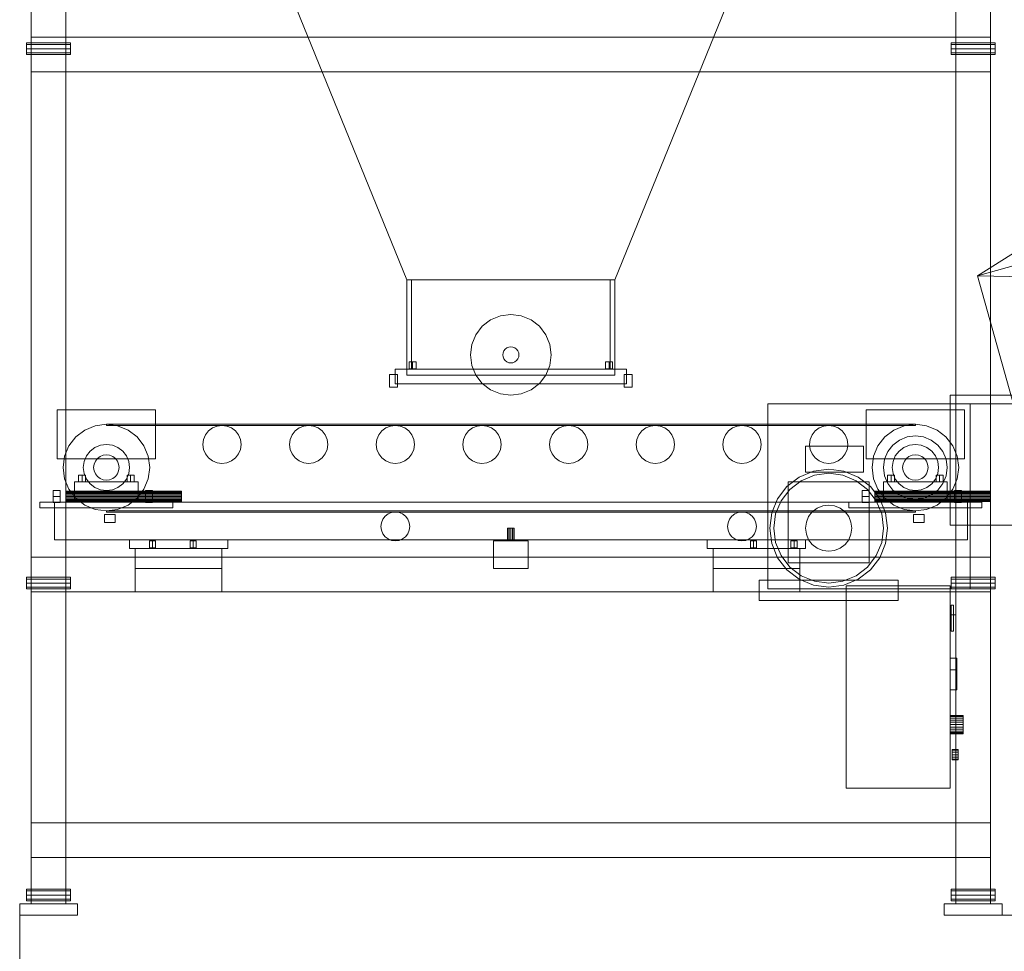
# Model space of a CAD drawing. Header units: millimetres. Extents: x -1970 to 61924, y -58230 to 6847.
# Tile 432 of 656: x -850 to 854, y -62 to 1550. Entities that reach past the tile are written whole.
import ezdxf

# ---------------------------------------------------------------- set-up
doc = ezdxf.new("R2010")
doc.units = ezdxf.units.MM
doc.layers.add('COTAS_P', color=1, linetype='Continuous', lineweight=0)
doc.layers.add('lateral_dosificador', color=7, linetype='Continuous', lineweight=0)
doc.dimstyles.new('R19_100', dxfattribs={"dimtxt": 250, "dimasz": 150, "dimexe": 150, "dimexo": 80, "dimgap": 100, "dimtad": 1, "dimtih": 1, "dimtoh": 1, "dimdsep": 46, "dimcen": 0.09, "dimadec": 0, "dimazin": 0, "dimtfac": 1, "dimtdec": 4, "dimtofl": 0, "dimtmove": 0, "dimatfit": 3, "dimfxl": 1, "dimtolj": 1, "dimtzin": 0, "dimarcsym": 0})

# ---------------------------------------------------------------- blocks, each defined once
blk = doc.blocks.new('DIM_R26_1')
at = {"layer": 'COTAS_P'}
for p, q in [((807.3, 1106.7), (9950.7, 3666.7)), ((9950.7, 3666.7), (9794.1, 3669.6)), ((9950.7, 3666.7), (9818.4, 3582.9)), ((10193.4, 2800), (9950.7, 3666.7)), ((807.3, 1106.7), (939.7, 1190.4)), ((1050, 240), (807.3, 1106.7)), ((807.3, 1106.7), (963.9, 1103.8))]:
    blk.add_line(p, q, dxfattribs=at)
blk.add_text('9495 P', height=250, rotation=15.6414, dxfattribs=at).set_placement((5352.1, 2483))
blk = doc.blocks.new('DIM_R26_19')
at = {"layer": 'COTAS_P'}
for p, q in [((850, 2600), (1550, 2600)), ((1550, 2600), (1505, 2450)), ((1550, 0), (1550, 2600)), ((1550, 2600), (1595, 2450)), ((1550, 0), (1505, 150)), ((1550, 0), (1595, 150)), ((850, 0), (1550, 0))]:
    blk.add_line(p, q, dxfattribs=at)
blk.add_text('2600 P', height=250, rotation=90, dxfattribs=at).set_placement((1450, 1300))
blk = doc.blocks.new('DIM_R26_28')
at = {"layer": 'COTAS_P'}
for p, q in [((-850, 0), (-850, -2500)), ((61924.1, 0), (61924.1, -2500)), ((-850, -2500), (-700, -2455)), ((61924.1, -2500), (61774.1, -2455)), ((-850, -2500), (61924.1, -2500)), ((-850, -2500), (-700, -2545)), ((61924.1, -2500), (61774.1, -2545))]:
    blk.add_line(p, q, dxfattribs=at)
blk.add_text('62774.13 P', height=250, dxfattribs=at).set_placement((30537.1, -2400))

msp = doc.modelspace()

# ---------------------------------------------------------------- linework, layer by layer
at = {"layer": 'lateral_dosificador'}
for p, q in [((-830, 20), (-830, 2560)), ((-770, 20), (-770, 2560)), ((770, 20), (770, 2560)), ((830, 20), (830, 2560)), ((-180, 1100), (-750, 2500)), ((180, 1100), (750, 2500)), ((-770, 1520), (-830, 1520)), ((-830, 1460), (-830, 1520)), ((-770, 1460), (-770, 1520)), ((770, 1520), (-770, 1520)), ((830, 1520), (770, 1520)), ((770, 1460), (770, 1520)), ((830, 1460), (830, 1520)), ((-838, 1507.071), (-838, 1510)), ((-762, 1510), (-838, 1510)), ((-838, 1500), (-838, 1507.071)), ((-762, 1507.071), (-838, 1507.071)), ((-838, 1500), (-838, 1492.929)), ((-838, 1500), (-762, 1500)), ((-762, 1507.071), (-762, 1510)), ((-762, 1500), (-762, 1507.071)), ((-762, 1492.929), (-762, 1500)), ((762, 1507.071), (762, 1510)), ((838, 1510), (762, 1510)), ((762, 1500), (762, 1507.071)), ((838, 1507.071), (762, 1507.071)), ((762, 1500), (762, 1492.929)), ((762, 1500), (838, 1500)), ((838, 1507.071), (838, 1510)), ((838, 1500), (838, 1507.071)), ((838, 1492.929), (838, 1500)), ((-838, 1492.929), (-838, 1490)), ((-762, 1492.929), (-838, 1492.929)), ((-762, 1490), (-838, 1490)), ((-762, 1492.929), (-762, 1490)), ((762, 1492.929), (762, 1490)), ((838, 1492.929), (762, 1492.929)), ((838, 1490), (762, 1490)), ((838, 1492.929), (838, 1490)), ((-770, 1460), (-830, 1460)), ((770, 1460), (-770, 1460)), ((830, 1460), (770, 1460)), ((180, 1100), (-180, 1100)), ((-180, 935), (-180, 1100)), ((-172, 1100), (-180, 1100)), ((-180, 945), (-180, 1100)), ((-172, 945), (-172, 1100)), ((180, 1100), (172, 1100)), ((172, 945), (172, 1100)), ((180, 935), (180, 1100)), ((180, 945), (180, 1100)), ((0, 1040), (-18.117, 1037.615)), ((18.117, 1037.615), (0, 1040)), ((-35, 1030.622), (-49.497, 1019.497)), ((-18.117, 1037.615), (-35, 1030.622)), ((35, 1030.622), (18.117, 1037.615)), ((49.497, 1019.497), (35, 1030.622)), ((-49.497, 1019.497), (-60.622, 1005)), ((60.622, 1005), (49.497, 1019.497)), ((-60.622, 1005), (-67.615, 988.117)), ((67.615, 988.117), (60.622, 1005)), ((-67.615, 988.117), (-70, 970)), ((-13.523, 973.623), (-14, 970)), ((-12.124, 977), (-13.523, 973.623)), ((-9.899, 979.899), (-12.124, 977)), ((-7, 982.124), (-9.899, 979.899)), ((-3.623, 983.523), (-7, 982.124)), ((0, 984), (-3.623, 983.523)), ((3.623, 983.523), (0, 984)), ((7, 982.124), (3.623, 983.523)), ((9.899, 979.899), (7, 982.124)), ((12.124, 977), (9.899, 979.899)), ((13.523, 973.623), (12.124, 977)), ((14, 970), (13.523, 973.623)), ((70, 970), (67.615, 988.117)), ((-170, 958), (-176.062, 958)), ((-176.062, 946), (-176.062, 958)), ((-170, 958), (-163.938, 958)), ((-170, 958), (-170, 946)), ((-163.938, 946), (-163.938, 958)), ((-70, 970), (-67.615, 951.883)), ((-14, 970), (-13.523, 966.377)), ((-13.523, 966.377), (-12.124, 963)), ((-12.124, 963), (-9.899, 960.101)), ((-9.899, 960.101), (-7, 957.876)), ((-7, 957.876), (-3.623, 956.477)), ((-3.623, 956.477), (0, 956)), ((0, 956), (3.623, 956.477)), ((3.623, 956.477), (7, 957.876)), ((7, 957.876), (9.899, 960.101)), ((9.899, 960.101), (12.124, 963)), ((12.124, 963), (13.523, 966.377)), ((13.523, 966.377), (14, 970)), ((67.615, 951.883), (70, 970)), ((170, 958), (163.938, 958)), ((163.938, 946), (163.938, 958)), ((170, 958), (176.062, 958)), ((170, 958), (170, 946)), ((176.062, 946), (176.062, 958)), ((200, 945), (-200, 945)), ((-200, 920), (-200, 945)), ((-172, 945), (-180, 945)), ((-170, 946), (-176.062, 946)), ((-163.938, 946), (-170, 946)), ((-67.615, 951.883), (-60.622, 935)), ((60.622, 935), (67.615, 951.883)), ((170, 946), (163.938, 946)), ((176.062, 946), (170, 946)), ((180, 945), (172, 945)), ((200, 920), (200, 945)), ((-196, 936), (-210, 936)), ((-210, 914), (-210, 936)), ((-196, 914), (-196, 936)), ((180, 935), (-180, 935)), ((-60.622, 935), (-49.497, 920.503)), ((-49.497, 920.503), (-35, 909.378)), ((35, 909.378), (49.497, 920.503)), ((49.497, 920.503), (60.622, 935)), ((210, 936), (196, 936)), ((196, 914), (196, 936)), ((210, 914), (210, 936)), ((-196, 914), (-210, 914)), ((200, 920), (-200, 920)), ((-35, 909.378), (-18.117, 902.385)), ((18.117, 902.385), (35, 909.378)), ((210, 914), (196, 914)), ((-18.117, 902.385), (0, 900)), ((0, 900), (18.117, 902.385)), ((1000, 900), (760, 900)), ((760, 675), (760, 900)), ((760, 885), (760, 900)), ((-615, 875), (-785, 875)), ((-785, 790), (-785, 875)), ((-615, 790), (-615, 875)), ((795, 885), (445, 885)), ((445, 565), (445, 885)), ((785, 875), (615, 875)), ((615, 790), (615, 875)), ((1000, 885), (760, 885)), ((785, 790), (785, 875)), ((795, 565), (795, 885)), ((-737.5, 839.952), (-753.033, 828.033)), ((-719.411, 847.444), (-737.5, 839.952)), ((-700, 850), (-719.411, 847.444)), ((-680.589, 847.444), (-700, 850)), ((700, 850), (-700, 850)), ((-700, 848), (-700, 850)), ((700, 848), (-700, 848)), ((-662.5, 839.952), (-680.589, 847.444)), ((-646.967, 828.033), (-662.5, 839.952)), ((-523.335, 838.335), (-528.579, 831.5)), ((-516.5, 843.579), (-523.335, 838.335)), ((-508.541, 846.876), (-516.5, 843.579)), ((-500, 848), (-508.541, 846.876)), ((-491.459, 846.876), (-500, 848)), ((-483.5, 843.579), (-491.459, 846.876)), ((-476.665, 838.335), (-483.5, 843.579)), ((-471.421, 831.5), (-476.665, 838.335)), ((-373.335, 838.335), (-378.579, 831.5)), ((-366.5, 843.579), (-373.335, 838.335)), ((-358.541, 846.876), (-366.5, 843.579)), ((-350, 848), (-358.541, 846.876)), ((-341.459, 846.876), (-350, 848)), ((-333.5, 843.579), (-341.459, 846.876)), ((-326.665, 838.335), (-333.5, 843.579)), ((-321.421, 831.5), (-326.665, 838.335)), ((-223.335, 838.335), (-228.579, 831.5)), ((-216.5, 843.579), (-223.335, 838.335)), ((-208.541, 846.876), (-216.5, 843.579)), ((-200, 848), (-208.541, 846.876)), ((-191.459, 846.876), (-200, 848)), ((-183.5, 843.579), (-191.459, 846.876)), ((-176.665, 838.335), (-183.5, 843.579)), ((-171.421, 831.5), (-176.665, 838.335)), ((-73.335, 838.335), (-78.579, 831.5)), ((-66.5, 843.579), (-73.335, 838.335)), ((-58.541, 846.876), (-66.5, 843.579)), ((-50, 848), (-58.541, 846.876)), ((-41.459, 846.876), (-50, 848)), ((-33.5, 843.579), (-41.459, 846.876)), ((-26.665, 838.335), (-33.5, 843.579)), ((-21.421, 831.5), (-26.665, 838.335)), ((76.665, 838.335), (71.421, 831.5)), ((83.5, 843.579), (76.665, 838.335)), ((91.459, 846.876), (83.5, 843.579)), ((100, 848), (91.459, 846.876)), ((108.541, 846.876), (100, 848)), ((116.5, 843.579), (108.541, 846.876)), ((123.335, 838.335), (116.5, 843.579)), ((128.579, 831.5), (123.335, 838.335)), ((226.665, 838.335), (221.421, 831.5)), ((233.5, 843.579), (226.665, 838.335)), ((241.459, 846.876), (233.5, 843.579)), ((250, 848), (241.459, 846.876)), ((258.541, 846.876), (250, 848)), ((266.5, 843.579), (258.541, 846.876)), ((273.335, 838.335), (266.5, 843.579)), ((278.579, 831.5), (273.335, 838.335)), ((376.665, 838.335), (371.421, 831.5)), ((383.5, 843.579), (376.665, 838.335)), ((391.459, 846.876), (383.5, 843.579)), ((400, 848), (391.459, 846.876)), ((408.541, 846.876), (400, 848)), ((416.5, 843.579), (408.541, 846.876)), ((423.335, 838.335), (416.5, 843.579)), ((428.579, 831.5), (423.335, 838.335)), ((526.665, 838.335), (521.421, 831.5)), ((533.5, 843.579), (526.665, 838.335)), ((541.459, 846.876), (533.5, 843.579)), ((550, 848), (541.459, 846.876)), ((558.541, 846.876), (550, 848)), ((566.5, 843.579), (558.541, 846.876)), ((573.335, 838.335), (566.5, 843.579)), ((578.579, 831.5), (573.335, 838.335)), ((662.5, 839.952), (646.967, 828.033)), ((680.589, 847.444), (662.5, 839.952)), ((700, 850), (680.589, 847.444)), ((719.411, 847.444), (700, 850)), ((700, 848), (700, 850)), ((737.5, 839.952), (719.411, 847.444)), ((753.033, 828.033), (737.5, 839.952)), ((-753.033, 828.033), (-764.952, 812.5)), ((-635.048, 812.5), (-646.967, 828.033)), ((-531.876, 823.541), (-533, 815)), ((-528.579, 831.5), (-531.876, 823.541)), ((-468.124, 823.541), (-471.421, 831.5)), ((-467, 815), (-468.124, 823.541)), ((-381.876, 823.541), (-383, 815)), ((-378.579, 831.5), (-381.876, 823.541)), ((-318.124, 823.541), (-321.421, 831.5)), ((-317, 815), (-318.124, 823.541)), ((-231.876, 823.541), (-233, 815)), ((-228.579, 831.5), (-231.876, 823.541)), ((-168.124, 823.541), (-171.421, 831.5)), ((-167, 815), (-168.124, 823.541)), ((-81.876, 823.541), (-83, 815)), ((-78.579, 831.5), (-81.876, 823.541)), ((-18.124, 823.541), (-21.421, 831.5)), ((-17, 815), (-18.124, 823.541)), ((68.124, 823.541), (67, 815)), ((71.421, 831.5), (68.124, 823.541)), ((131.876, 823.541), (128.579, 831.5)), ((133, 815), (131.876, 823.541)), ((218.124, 823.541), (217, 815)), ((221.421, 831.5), (218.124, 823.541)), ((281.876, 823.541), (278.579, 831.5)), ((283, 815), (281.876, 823.541)), ((368.124, 823.541), (367, 815)), ((371.421, 831.5), (368.124, 823.541)), ((431.876, 823.541), (428.579, 831.5)), ((433, 815), (431.876, 823.541)), ((518.124, 823.541), (517, 815)), ((521.421, 831.5), (518.124, 823.541)), ((581.876, 823.541), (578.579, 831.5)), ((583, 815), (581.876, 823.541)), ((646.967, 828.033), (635.048, 812.5)), ((672.5, 822.631), (661.109, 813.891)), ((685.765, 828.126), (672.5, 822.631)), ((700, 830), (685.765, 828.126)), ((714.235, 828.126), (700, 830)), ((727.5, 822.631), (714.235, 828.126)), ((738.891, 813.891), (727.5, 822.631)), ((764.952, 812.5), (753.033, 828.033)), ((-764.952, 812.5), (-772.444, 794.411)), ((-728.284, 803.284), (-734.641, 795)), ((-720, 809.641), (-728.284, 803.284)), ((-710.353, 813.637), (-720, 809.641)), ((-700, 815), (-710.353, 813.637)), ((-689.647, 813.637), (-700, 815)), ((-680, 809.641), (-689.647, 813.637)), ((-671.716, 803.284), (-680, 809.641)), ((-665.359, 795), (-671.716, 803.284)), ((-627.556, 794.411), (-635.048, 812.5)), ((-533, 815), (-531.876, 806.459)), ((-531.876, 806.459), (-528.579, 798.5)), ((-471.421, 798.5), (-468.124, 806.459)), ((-468.124, 806.459), (-467, 815)), ((-383, 815), (-381.876, 806.459)), ((-381.876, 806.459), (-378.579, 798.5)), ((-321.421, 798.5), (-318.124, 806.459)), ((-318.124, 806.459), (-317, 815)), ((-233, 815), (-231.876, 806.459)), ((-231.876, 806.459), (-228.579, 798.5)), ((-171.421, 798.5), (-168.124, 806.459)), ((-168.124, 806.459), (-167, 815)), ((-83, 815), (-81.876, 806.459)), ((-81.876, 806.459), (-78.579, 798.5)), ((-21.421, 798.5), (-18.124, 806.459)), ((-18.124, 806.459), (-17, 815)), ((67, 815), (68.124, 806.459)), ((68.124, 806.459), (71.421, 798.5)), ((128.579, 798.5), (131.876, 806.459)), ((131.876, 806.459), (133, 815)), ((217, 815), (218.124, 806.459)), ((218.124, 806.459), (221.421, 798.5)), ((278.579, 798.5), (281.876, 806.459)), ((281.876, 806.459), (283, 815)), ((367, 815), (368.124, 806.459)), ((368.124, 806.459), (371.421, 798.5)), ((428.579, 798.5), (431.876, 806.459)), ((431.876, 806.459), (433, 815)), ((610, 812), (510, 812)), ((510, 767), (510, 812)), ((517, 815), (518.124, 806.459)), ((518.124, 806.459), (521.421, 798.5)), ((578.579, 798.5), (581.876, 806.459)), ((581.876, 806.459), (583, 815)), ((610, 767), (610, 812)), ((635.048, 812.5), (627.556, 794.411)), ((652.369, 802.5), (646.874, 789.235)), ((661.109, 813.891), (652.369, 802.5)), ((671.716, 803.284), (665.359, 795)), ((680, 809.641), (671.716, 803.284)), ((689.647, 813.637), (680, 809.641)), ((700, 815), (689.647, 813.637)), ((710.353, 813.637), (700, 815)), ((720, 809.641), (710.353, 813.637)), ((728.284, 803.284), (720, 809.641)), ((734.641, 795), (728.284, 803.284)), ((747.631, 802.5), (738.891, 813.891)), ((753.126, 789.235), (747.631, 802.5)), ((772.444, 794.411), (764.952, 812.5)), ((-615, 790), (-785, 790)), ((-772.444, 794.411), (-775, 775)), ((-738.637, 785.353), (-740, 775)), ((-734.641, 795), (-738.637, 785.353)), ((-719.053, 786), (-721.25, 780.694)), ((-715.556, 790.556), (-719.053, 786)), ((-711, 794.053), (-715.556, 790.556)), ((-705.694, 796.25), (-711, 794.053)), ((-700, 797), (-705.694, 796.25)), ((-694.306, 796.25), (-700, 797)), ((-689, 794.053), (-694.306, 796.25)), ((-684.444, 790.556), (-689, 794.053)), ((-680.947, 786), (-684.444, 790.556)), ((-678.75, 780.694), (-680.947, 786)), ((-661.363, 785.353), (-665.359, 795)), ((-660, 775), (-661.363, 785.353)), ((-625, 775), (-627.556, 794.411)), ((-528.579, 798.5), (-523.335, 791.665)), ((-523.335, 791.665), (-516.5, 786.421)), ((-516.5, 786.421), (-508.541, 783.124)), ((-491.459, 783.124), (-483.5, 786.421)), ((-483.5, 786.421), (-476.665, 791.665)), ((-476.665, 791.665), (-471.421, 798.5)), ((-378.579, 798.5), (-373.335, 791.665)), ((-373.335, 791.665), (-366.5, 786.421)), ((-366.5, 786.421), (-358.541, 783.124)), ((-341.459, 783.124), (-333.5, 786.421)), ((-333.5, 786.421), (-326.665, 791.665)), ((-326.665, 791.665), (-321.421, 798.5)), ((-228.579, 798.5), (-223.335, 791.665)), ((-223.335, 791.665), (-216.5, 786.421)), ((-216.5, 786.421), (-208.541, 783.124)), ((-191.459, 783.124), (-183.5, 786.421)), ((-183.5, 786.421), (-176.665, 791.665)), ((-176.665, 791.665), (-171.421, 798.5)), ((-78.579, 798.5), (-73.335, 791.665)), ((-73.335, 791.665), (-66.5, 786.421)), ((-66.5, 786.421), (-58.541, 783.124)), ((-41.459, 783.124), (-33.5, 786.421)), ((-33.5, 786.421), (-26.665, 791.665)), ((-26.665, 791.665), (-21.421, 798.5)), ((71.421, 798.5), (76.665, 791.665)), ((76.665, 791.665), (83.5, 786.421)), ((83.5, 786.421), (91.459, 783.124)), ((108.541, 783.124), (116.5, 786.421)), ((116.5, 786.421), (123.335, 791.665)), ((123.335, 791.665), (128.579, 798.5)), ((221.421, 798.5), (226.665, 791.665)), ((226.665, 791.665), (233.5, 786.421)), ((233.5, 786.421), (241.459, 783.124)), ((258.541, 783.124), (266.5, 786.421)), ((266.5, 786.421), (273.335, 791.665)), ((273.335, 791.665), (278.579, 798.5)), ((371.421, 798.5), (376.665, 791.665)), ((376.665, 791.665), (383.5, 786.421)), ((383.5, 786.421), (391.459, 783.124)), ((408.541, 783.124), (416.5, 786.421)), ((416.5, 786.421), (423.335, 791.665)), ((423.335, 791.665), (428.579, 798.5)), ((521.421, 798.5), (526.665, 791.665)), ((526.665, 791.665), (533.5, 786.421)), ((533.5, 786.421), (541.459, 783.124)), ((558.541, 783.124), (566.5, 786.421)), ((566.5, 786.421), (573.335, 791.665)), ((573.335, 791.665), (578.579, 798.5)), ((785, 790), (615, 790)), ((627.556, 794.411), (625, 775)), ((646.874, 789.235), (645, 775)), ((661.363, 785.353), (660, 775)), ((665.359, 795), (661.363, 785.353)), ((680.947, 786), (678.75, 780.694)), ((684.444, 790.556), (680.947, 786)), ((689, 794.053), (684.444, 790.556)), ((694.306, 796.25), (689, 794.053)), ((700, 797), (694.306, 796.25)), ((705.694, 796.25), (700, 797)), ((711, 794.053), (705.694, 796.25)), ((715.556, 790.556), (711, 794.053)), ((719.053, 786), (715.556, 790.556)), ((721.25, 780.694), (719.053, 786)), ((738.637, 785.353), (734.641, 795)), ((740, 775), (738.637, 785.353)), ((755, 775), (753.126, 789.235)), ((775, 775), (772.444, 794.411)), ((-775, 775), (-772.444, 755.589)), ((-740, 775), (-738.637, 764.647)), ((-721.25, 780.694), (-722, 775)), ((-722, 775), (-721.25, 769.306)), ((-721.25, 769.306), (-719.053, 764)), ((-680.947, 764), (-678.75, 769.306)), ((-678, 775), (-678.75, 780.694)), ((-678.75, 769.306), (-678, 775)), ((-661.363, 764.647), (-660, 775)), ((-627.556, 755.589), (-625, 775)), ((-508.541, 783.124), (-500, 782)), ((-500, 782), (-491.459, 783.124)), ((-358.541, 783.124), (-350, 782)), ((-350, 782), (-341.459, 783.124)), ((-208.541, 783.124), (-200, 782)), ((-200, 782), (-191.459, 783.124)), ((-58.541, 783.124), (-50, 782)), ((-50, 782), (-41.459, 783.124)), ((91.459, 783.124), (100, 782)), ((100, 782), (108.541, 783.124)), ((241.459, 783.124), (250, 782)), ((250, 782), (258.541, 783.124)), ((391.459, 783.124), (400, 782)), ((400, 782), (408.541, 783.124)), ((523.6, 768.524), (499, 758.335)), ((610, 767), (510, 767)), ((550, 772), (523.6, 768.524)), ((541.459, 783.124), (550, 782)), ((550, 782), (558.541, 783.124)), ((576.4, 768.524), (550, 772)), ((601, 758.335), (576.4, 768.524)), ((625, 775), (627.556, 755.589)), ((645, 775), (646.874, 760.765)), ((660, 775), (661.363, 764.647)), ((678.75, 780.694), (678, 775)), ((678, 775), (678.75, 769.306)), ((678.75, 769.306), (680.947, 764)), ((719.053, 764), (721.25, 769.306)), ((722, 775), (721.25, 780.694)), ((721.25, 769.306), (722, 775)), ((738.637, 764.647), (740, 775)), ((753.126, 760.765), (755, 775)), ((772.444, 755.589), (775, 775)), ((-772.444, 755.589), (-764.952, 737.5)), ((-645, 750), (-755, 750)), ((-755, 715), (-755, 750)), ((-742, 762), (-748.062, 762)), ((-748.062, 750), (-748.062, 762)), ((-742, 750), (-748.062, 750)), ((-742, 762), (-735.938, 762)), ((-742, 762), (-742, 750)), ((-735.938, 750), (-742, 750)), ((-738.637, 764.647), (-734.641, 755)), ((-735.938, 750), (-735.938, 762)), ((-734.641, 755), (-728.284, 746.716)), ((-719.053, 764), (-715.556, 759.444)), ((-715.556, 759.444), (-711, 755.947)), ((-711, 755.947), (-705.694, 753.75)), ((-705.694, 753.75), (-700, 753)), ((-700, 753), (-694.306, 753.75)), ((-694.306, 753.75), (-689, 755.947)), ((-689, 755.947), (-684.444, 759.444)), ((-684.444, 759.444), (-680.947, 764)), ((-671.716, 746.716), (-665.359, 755)), ((-665.359, 755), (-661.363, 764.647)), ((-658, 762), (-664.062, 762)), ((-664.062, 750), (-664.062, 762)), ((-658, 750), (-664.062, 750)), ((-658, 762), (-651.938, 762)), ((-658, 762), (-658, 750)), ((-651.938, 750), (-658, 750)), ((-651.938, 750), (-651.938, 762)), ((-645, 715), (-645, 750)), ((-635.048, 737.5), (-627.556, 755.589)), ((499, 758.335), (477.875, 742.125)), ((620, 750), (480, 750)), ((480, 610), (480, 750)), ((502.5, 752.272), (482.825, 737.175)), ((525.412, 761.763), (502.5, 752.272)), ((550, 765), (525.412, 761.763)), ((574.588, 761.763), (550, 765)), ((597.5, 752.272), (574.588, 761.763)), ((617.175, 737.175), (597.5, 752.272)), ((622.125, 742.125), (601, 758.335)), ((620, 610), (620, 750)), ((627.556, 755.589), (635.048, 737.5)), ((755, 750), (645, 750)), ((645, 715), (645, 750)), ((646.874, 760.765), (652.369, 747.5)), ((658, 762), (651.938, 762)), ((651.938, 750), (651.938, 762)), ((658, 750), (651.938, 750)), ((658, 762), (664.062, 762)), ((658, 762), (658, 750)), ((664.062, 750), (658, 750)), ((661.363, 764.647), (665.359, 755)), ((664.062, 750), (664.062, 762)), ((665.359, 755), (671.716, 746.716)), ((680.947, 764), (684.444, 759.444)), ((684.444, 759.444), (689, 755.947)), ((689, 755.947), (694.306, 753.75)), ((694.306, 753.75), (700, 753)), ((700, 753), (705.694, 753.75)), ((705.694, 753.75), (711, 755.947)), ((711, 755.947), (715.556, 759.444)), ((715.556, 759.444), (719.053, 764)), ((728.284, 746.716), (734.641, 755)), ((734.641, 755), (738.637, 764.647)), ((742, 762), (735.938, 762)), ((735.938, 750), (735.938, 762)), ((742, 750), (735.938, 750)), ((742, 762), (748.062, 762)), ((742, 762), (742, 750)), ((748.062, 750), (742, 750)), ((747.631, 747.5), (753.126, 760.765)), ((748.062, 750), (748.062, 762)), ((755, 715), (755, 750)), ((764.952, 737.5), (772.444, 755.589)), ((-792, 725), (-792, 735.392)), ((-780, 735.392), (-792, 735.392)), ((-780, 725), (-780, 735.392)), ((-770, 733.693), (-770, 734)), ((-570, 734), (-770, 734)), ((-770, 732.794), (-770, 733.693)), ((-570, 733.693), (-770, 733.693)), ((-770, 731.364), (-770, 732.794)), ((-570, 732.794), (-770, 732.794)), ((-764.952, 737.5), (-753.033, 721.967)), ((-728.284, 746.716), (-720, 740.359)), ((-720, 740.359), (-710.353, 736.363)), ((-710.353, 736.363), (-700, 735)), ((-700, 735), (-689.647, 736.363)), ((-689.647, 736.363), (-680, 740.359)), ((-680, 740.359), (-671.716, 746.716)), ((-646.967, 721.967), (-635.048, 737.5)), ((-632, 725), (-632, 735.392)), ((-620, 735.392), (-632, 735.392)), ((-620, 725), (-620, 735.392)), ((-570, 733.693), (-570, 734)), ((-570, 732.794), (-570, 733.693)), ((-570, 731.364), (-570, 732.794)), ((477.875, 742.125), (461.665, 721)), ((482.825, 737.175), (467.728, 717.5)), ((608, 725), (608, 735.392)), ((620, 735.392), (608, 735.392)), ((632.272, 717.5), (617.175, 737.175)), ((620, 725), (620, 735.392)), ((638.335, 721), (622.125, 742.125)), ((630, 733.693), (630, 734)), ((830, 734), (630, 734)), ((630, 732.794), (630, 733.693)), ((830, 733.693), (630, 733.693)), ((630, 731.364), (630, 732.794)), ((830, 732.794), (630, 732.794)), ((635.048, 737.5), (646.967, 721.967)), ((652.369, 747.5), (661.109, 736.109)), ((661.109, 736.109), (672.5, 727.369)), ((671.716, 746.716), (680, 740.359)), ((680, 740.359), (689.647, 736.363)), ((689.647, 736.363), (700, 735)), ((700, 735), (710.353, 736.363)), ((710.353, 736.363), (720, 740.359)), ((720, 740.359), (728.284, 746.716)), ((727.5, 727.369), (738.891, 736.109)), ((738.891, 736.109), (747.631, 747.5)), ((753.033, 721.967), (764.952, 737.5)), ((768, 725), (768, 735.392)), ((780, 735.392), (768, 735.392)), ((780, 725), (780, 735.392)), ((830, 733.693), (830, 734)), ((830, 732.794), (830, 733.693)), ((830, 731.364), (830, 732.794)), ((-792, 725), (-792, 714.608)), ((-792, 725), (-780, 725)), ((-780, 714.608), (-780, 725)), ((-770, 729.5), (-770, 731.364)), ((-570, 731.364), (-770, 731.364)), ((-770, 727.329), (-770, 729.5)), ((-570, 729.5), (-770, 729.5)), ((-770, 725), (-770, 727.329)), ((-570, 727.329), (-770, 727.329)), ((-770, 725), (-770, 722.671)), ((-770, 725), (-570, 725)), ((-770, 722.671), (-770, 720.5)), ((-570, 722.671), (-770, 722.671)), ((-770, 720.5), (-770, 718.636)), ((-570, 720.5), (-770, 720.5)), ((-770, 718.636), (-770, 717.206)), ((-570, 718.636), (-770, 718.636)), ((-770, 717.206), (-770, 716.307)), ((-570, 717.206), (-770, 717.206)), ((-770, 716.307), (-770, 716)), ((-570, 716.307), (-770, 716.307)), ((-570, 716), (-770, 716)), ((-753.033, 721.967), (-737.5, 710.048)), ((-662.5, 710.048), (-646.967, 721.967)), ((-632, 725), (-632, 714.608)), ((-632, 725), (-620, 725)), ((-620, 714.608), (-620, 725)), ((-570, 729.5), (-570, 731.364)), ((-570, 727.329), (-570, 729.5)), ((-570, 725), (-570, 727.329)), ((-570, 722.671), (-570, 725)), ((-570, 722.671), (-570, 720.5)), ((-570, 720.5), (-570, 718.636)), ((-570, 718.636), (-570, 717.206)), ((-570, 717.206), (-570, 716.307)), ((-570, 716.307), (-570, 716)), ((461.665, 721), (451.476, 696.4)), ((467.728, 717.5), (458.237, 694.588)), ((608, 725), (608, 714.608)), ((608, 725), (620, 725)), ((620, 714.608), (620, 725)), ((630, 729.5), (630, 731.364)), ((830, 731.364), (630, 731.364)), ((630, 727.329), (630, 729.5)), ((830, 729.5), (630, 729.5)), ((630, 725), (630, 727.329)), ((830, 727.329), (630, 727.329)), ((630, 725), (630, 722.671)), ((630, 725), (830, 725)), ((630, 722.671), (630, 720.5)), ((830, 722.671), (630, 722.671)), ((630, 720.5), (630, 718.636)), ((830, 720.5), (630, 720.5)), ((630, 718.636), (630, 717.206)), ((830, 718.636), (630, 718.636)), ((630, 717.206), (630, 716.307)), ((830, 717.206), (630, 717.206)), ((630, 716.307), (630, 716)), ((830, 716.307), (630, 716.307)), ((830, 716), (630, 716)), ((641.763, 694.588), (632.272, 717.5)), ((648.524, 696.4), (638.335, 721)), ((646.967, 721.967), (662.5, 710.048)), ((672.5, 727.369), (685.765, 721.874)), ((685.765, 721.874), (700, 720)), ((700, 720), (714.235, 721.874)), ((714.235, 721.874), (727.5, 727.369)), ((737.5, 710.048), (753.033, 721.967)), ((768, 725), (768, 714.608)), ((768, 725), (780, 725)), ((780, 714.608), (780, 725)), ((830, 729.5), (830, 731.364)), ((830, 727.329), (830, 729.5)), ((830, 725), (830, 727.329)), ((830, 722.671), (830, 725)), ((830, 722.671), (830, 720.5)), ((830, 720.5), (830, 718.636)), ((830, 718.636), (830, 717.206)), ((830, 717.206), (830, 716.307)), ((830, 716.307), (830, 716)), ((-585, 715), (-815, 715)), ((-815, 705), (-815, 715)), ((-585, 705), (-815, 705)), ((-780, 714.608), (-792, 714.608)), ((790, 715), (-790, 715)), ((-790, 650), (-790, 715)), ((-645, 715), (-755, 715)), ((-737.5, 710.048), (-719.411, 702.556)), ((-719.411, 702.556), (-700, 700)), ((-700, 700), (-680.589, 702.556)), ((700, 700), (-700, 700)), ((-700, 698), (-700, 700)), ((-680.589, 702.556), (-662.5, 710.048)), ((-620, 714.608), (-632, 714.608)), ((-585, 705), (-585, 715)), ((530, 704.641), (521.716, 698.284)), ((539.647, 708.637), (530, 704.641)), ((550, 710), (539.647, 708.637)), ((560.353, 708.637), (550, 710)), ((570, 704.641), (560.353, 708.637)), ((578.284, 698.284), (570, 704.641)), ((815, 715), (585, 715)), ((585, 705), (585, 715)), ((815, 705), (585, 705)), ((620, 714.608), (608, 714.608)), ((755, 715), (645, 715)), ((662.5, 710.048), (680.589, 702.556)), ((680.589, 702.556), (700, 700)), ((700, 700), (719.411, 702.556)), ((700, 698), (700, 700)), ((719.411, 702.556), (737.5, 710.048)), ((780, 714.608), (768, 714.608)), ((790, 650), (790, 715)), ((815, 705), (815, 715)), ((-685, 694), (-703, 694)), ((-703, 680), (-703, 694)), ((700, 698), (-700, 698)), ((-685, 680), (-685, 694)), ((-221.651, 685.5), (-224.148, 679.47)), ((-217.678, 690.678), (-221.651, 685.5)), ((-212.5, 694.651), (-217.678, 690.678)), ((-206.47, 697.148), (-212.5, 694.651)), ((-200, 698), (-206.47, 697.148)), ((-193.53, 697.148), (-200, 698)), ((-187.5, 694.651), (-193.53, 697.148)), ((-182.322, 690.678), (-187.5, 694.651)), ((-178.349, 685.5), (-182.322, 690.678)), ((-175.852, 679.47), (-178.349, 685.5)), ((378.349, 685.5), (375.852, 679.47)), ((382.322, 690.678), (378.349, 685.5)), ((387.5, 694.651), (382.322, 690.678)), ((393.53, 697.148), (387.5, 694.651)), ((400, 698), (393.53, 697.148)), ((406.47, 697.148), (400, 698)), ((412.5, 694.651), (406.47, 697.148)), ((417.678, 690.678), (412.5, 694.651)), ((421.651, 685.5), (417.678, 690.678)), ((424.148, 679.47), (421.651, 685.5)), ((451.476, 696.4), (448, 670)), ((458.237, 694.588), (455, 670)), ((515.359, 690), (511.363, 680.353)), ((521.716, 698.284), (515.359, 690)), ((584.641, 690), (578.284, 698.284)), ((588.637, 680.353), (584.641, 690)), ((645, 670), (641.763, 694.588)), ((652, 670), (648.524, 696.4)), ((715, 694), (697, 694)), ((697, 680), (697, 694)), ((715, 680), (715, 694)), ((-685, 680), (-703, 680)), ((-224.148, 679.47), (-225, 673)), ((-225, 673), (-224.148, 666.53)), ((-224.148, 666.53), (-221.651, 660.5)), ((-178.349, 660.5), (-175.852, 666.53)), ((-175, 673), (-175.852, 679.47)), ((-175.852, 666.53), (-175, 673)), ((-5.196, 670), (-6, 670)), ((-6, 648), (-6, 670)), ((-3, 670), (-5.196, 670)), ((-5.196, 648), (-5.196, 670)), ((0, 670), (-3, 670)), ((-3, 648), (-3, 670)), ((0, 670), (-3, 670)), ((0, 670), (3, 670)), ((0, 670), (0, 648)), ((0, 670), (3, 670)), ((0, 670), (0, 648)), ((3, 670), (5.196, 670)), ((3, 648), (3, 670)), ((5.196, 670), (6, 670)), ((5.196, 648), (5.196, 670)), ((6, 648), (6, 670)), ((375.852, 679.47), (375, 673)), ((375, 673), (375.852, 666.53)), ((375.852, 666.53), (378.349, 660.5)), ((421.651, 660.5), (424.148, 666.53)), ((425, 673), (424.148, 679.47)), ((424.148, 666.53), (425, 673)), ((448, 670), (451.476, 643.6)), ((455, 670), (458.237, 645.412)), ((511.363, 680.353), (510, 670)), ((510, 670), (511.363, 659.647)), ((590, 670), (588.637, 680.353)), ((588.637, 659.647), (590, 670)), ((641.763, 645.412), (645, 670)), ((648.524, 643.6), (652, 670)), ((715, 680), (697, 680)), ((1000, 675), (760, 675)), ((790, 650), (-790, 650)), ((-490, 650), (-660, 650)), ((-660, 635), (-660, 650)), ((-620, 648), (-625.196, 648)), ((-625.196, 636), (-625.196, 648)), ((-620, 648), (-614.804, 648)), ((-620, 648), (-620, 636)), ((-614.804, 636), (-614.804, 648)), ((-550, 648), (-555.196, 648)), ((-555.196, 636), (-555.196, 648)), ((-550, 648), (-544.804, 648)), ((-550, 648), (-550, 636)), ((-544.804, 636), (-544.804, 648)), ((-490, 635), (-490, 650)), ((-221.651, 660.5), (-217.678, 655.322)), ((-217.678, 655.322), (-212.5, 651.349)), ((-212.5, 651.349), (-206.47, 648.852)), ((-206.47, 648.852), (-200, 648)), ((-200, 648), (-193.53, 648.852)), ((-193.53, 648.852), (-187.5, 651.349)), ((-187.5, 651.349), (-182.322, 655.322)), ((-182.322, 655.322), (-178.349, 660.5)), ((30, 648), (-30, 648)), ((-30, 600), (-30, 648)), ((-5.196, 648), (-6, 648)), ((-3, 648), (-5.196, 648)), ((0, 648), (-3, 648)), ((0, 648), (-3, 648)), ((3, 648), (0, 648)), ((3, 648), (0, 648)), ((3, 648), (5.196, 648)), ((5.196, 648), (6, 648)), ((30, 600), (30, 648)), ((510, 650), (340, 650)), ((340, 635), (340, 650)), ((378.349, 660.5), (382.322, 655.322)), ((382.322, 655.322), (387.5, 651.349)), ((387.5, 651.349), (393.53, 648.852)), ((393.53, 648.852), (400, 648)), ((400, 648), (406.47, 648.852)), ((406.47, 648.852), (412.5, 651.349)), ((412.5, 651.349), (417.678, 655.322)), ((420, 648), (414.804, 648)), ((414.804, 636), (414.804, 648)), ((417.678, 655.322), (421.651, 660.5)), ((420, 648), (425.196, 648)), ((420, 648), (420, 636)), ((425.196, 636), (425.196, 648)), ((490, 648), (484.804, 648)), ((484.804, 636), (484.804, 648)), ((490, 648), (495.196, 648)), ((490, 648), (490, 636)), ((495.196, 636), (495.196, 648)), ((510, 635), (510, 650)), ((511.363, 659.647), (515.359, 650)), ((515.359, 650), (521.716, 641.716)), ((578.284, 641.716), (584.641, 650)), ((584.641, 650), (588.637, 659.647)), ((-490, 635), (-660, 635)), ((-500, 635), (-650, 635)), ((-650, 600), (-650, 635)), ((-620, 636), (-625.196, 636)), ((-614.804, 636), (-620, 636)), ((-550, 636), (-555.196, 636)), ((-544.804, 636), (-550, 636)), ((-500, 600), (-500, 635)), ((510, 635), (340, 635)), ((500, 635), (350, 635)), ((350, 600), (350, 635)), ((420, 636), (414.804, 636)), ((425.196, 636), (420, 636)), ((451.476, 643.6), (461.665, 619)), ((458.237, 645.412), (467.728, 622.5)), ((490, 636), (484.804, 636)), ((495.196, 636), (490, 636)), ((500, 600), (500, 635)), ((521.716, 641.716), (530, 635.359)), ((530, 635.359), (539.647, 631.363)), ((539.647, 631.363), (550, 630)), ((550, 630), (560.353, 631.363)), ((560.353, 631.363), (570, 635.359)), ((570, 635.359), (578.284, 641.716)), ((632.272, 622.5), (641.763, 645.412)), ((638.335, 619), (648.524, 643.6)), ((-770, 620), (-830, 620)), ((-830, 560), (-830, 620)), ((-770, 560), (-770, 620)), ((770, 620), (-770, 620)), ((461.665, 619), (477.875, 597.875)), ((467.728, 622.5), (482.825, 602.825)), ((617.175, 602.825), (632.272, 622.5)), ((622.125, 597.875), (638.335, 619)), ((830, 620), (770, 620)), ((770, 560), (770, 620)), ((830, 560), (830, 620)), ((-500, 600), (-650, 600)), ((-650, 560), (-650, 600)), ((-500, 560), (-500, 600)), ((30, 600), (-30, 600)), ((500, 600), (350, 600)), ((350, 560), (350, 600)), ((477.875, 597.875), (499, 581.665)), ((620, 610), (480, 610)), ((482.825, 602.825), (502.5, 587.728)), ((500, 560), (500, 600)), ((597.5, 587.728), (617.175, 602.825)), ((601, 581.665), (622.125, 597.875)), ((-838, 582.071), (-838, 585)), ((-762, 585), (-838, 585)), ((-838, 575), (-838, 582.071)), ((-762, 582.071), (-838, 582.071)), ((-762, 582.071), (-762, 585)), ((-762, 575), (-762, 582.071)), ((670, 580), (430, 580)), ((430, 545), (430, 580)), ((499, 581.665), (523.6, 571.476)), ((502.5, 587.728), (525.412, 578.237)), ((574.588, 578.237), (597.5, 587.728)), ((576.4, 571.476), (601, 581.665)), ((670, 545), (670, 580)), ((762, 582.071), (762, 585)), ((838, 585), (762, 585)), ((762, 575), (762, 582.071)), ((838, 582.071), (762, 582.071)), ((838, 582.071), (838, 585)), ((838, 575), (838, 582.071)), ((-838, 575), (-838, 567.929)), ((-838, 575), (-762, 575)), ((-838, 567.929), (-838, 565)), ((-762, 567.929), (-838, 567.929)), ((-762, 565), (-838, 565)), ((-762, 567.929), (-762, 575)), ((-762, 567.929), (-762, 565)), ((795, 565), (445, 565)), ((523.6, 571.476), (550, 568)), ((525.412, 578.237), (550, 575)), ((550, 575), (574.588, 578.237)), ((550, 568), (576.4, 571.476)), ((760, 570), (580, 570)), ((580, 220), (580, 570)), ((760, 220), (760, 570)), ((762, 575), (762, 567.929)), ((762, 575), (838, 575)), ((762, 567.929), (762, 565)), ((838, 567.929), (762, 567.929)), ((838, 565), (762, 565)), ((838, 567.929), (838, 575)), ((838, 567.929), (838, 565)), ((-770, 560), (-830, 560)), ((770, 560), (-770, 560)), ((-500, 560), (-650, 560)), ((500, 560), (350, 560)), ((830, 560), (770, 560)), ((670, 545), (430, 545)), ((766, 537), (762, 537)), ((762, 492), (762, 537)), ((766, 492), (766, 537)), ((770, 520), (760, 520)), ((760, 425), (760, 520)), ((770, 425), (770, 520)), ((766, 492), (762, 492)), ((772, 445), (760, 445)), ((760, 390), (760, 445)), ((772, 390), (772, 445)), ((770, 425), (760, 425)), ((772, 390), (760, 390)), ((760, 345.455), (760, 346)), ((783, 346), (760, 346)), ((760, 343.856), (760, 345.455)), ((783, 345.455), (760, 345.455)), ((760, 341.314), (760, 343.856)), ((783, 343.856), (760, 343.856)), ((760, 338), (760, 341.314)), ((783, 341.314), (760, 341.314)), ((783, 345.455), (783, 346)), ((783, 343.856), (783, 345.455)), ((783, 341.314), (783, 343.856)), ((783, 338), (783, 341.314)), ((760, 334.141), (760, 338)), ((783, 338), (760, 338)), ((760, 330), (760, 334.141)), ((783, 334.141), (760, 334.141)), ((760, 330), (760, 325.859)), ((760, 330), (783, 330)), ((760, 325.859), (760, 322)), ((783, 325.859), (760, 325.859)), ((783, 334.141), (783, 338)), ((783, 330), (783, 334.141)), ((783, 325.859), (783, 330)), ((783, 325.859), (783, 322)), ((760, 322), (760, 318.686)), ((783, 322), (760, 322)), ((760, 318.686), (760, 316.144)), ((783, 318.686), (760, 318.686)), ((760, 316.144), (760, 314.545)), ((783, 316.144), (760, 316.144)), ((760, 314.545), (760, 314)), ((783, 314.545), (760, 314.545)), ((783, 314), (760, 314)), ((783, 322), (783, 318.686)), ((783, 318.686), (783, 316.144)), ((783, 316.144), (783, 314.545)), ((783, 314.545), (783, 314)), ((764, 285.794), (764, 287)), ((774, 287), (764, 287)), ((764, 282.5), (764, 285.794)), ((774, 285.794), (764, 285.794)), ((764, 278), (764, 282.5)), ((774, 282.5), (764, 282.5)), ((764, 278), (764, 273.5)), ((764, 278), (774, 278)), ((764, 273.5), (764, 270.206)), ((774, 273.5), (764, 273.5)), ((774, 285.794), (774, 287)), ((774, 282.5), (774, 285.794)), ((774, 278), (774, 282.5)), ((774, 273.5), (774, 278)), ((774, 273.5), (774, 270.206)), ((764, 270.206), (764, 269)), ((774, 270.206), (764, 270.206)), ((774, 269), (764, 269)), ((774, 270.206), (774, 269)), ((760, 220), (580, 220)), ((-770, 160), (-830, 160)), ((-830, 100), (-830, 160)), ((-770, 100), (-770, 160)), ((770, 160), (-770, 160)), ((830, 160), (770, 160)), ((770, 100), (770, 160)), ((830, 100), (830, 160)), ((-770, 100), (-830, 100)), ((770, 100), (-770, 100)), ((830, 100), (770, 100)), ((-838, 42.071), (-838, 45)), ((-762, 45), (-838, 45)), ((-838, 35), (-838, 42.071)), ((-762, 42.071), (-838, 42.071)), ((-838, 35), (-838, 27.929)), ((-838, 35), (-762, 35)), ((-762, 42.071), (-762, 45)), ((-762, 35), (-762, 42.071)), ((-762, 27.929), (-762, 35)), ((762, 42.071), (762, 45)), ((838, 45), (762, 45)), ((762, 35), (762, 42.071)), ((838, 42.071), (762, 42.071)), ((762, 35), (762, 27.929)), ((762, 35), (838, 35)), ((838, 42.071), (838, 45)), ((838, 35), (838, 42.071)), ((838, 27.929), (838, 35)), ((-750, 20), (-850, 20)), ((-850, 0), (-850, 20)), ((-838, 27.929), (-838, 25)), ((-762, 27.929), (-838, 27.929)), ((-762, 25), (-838, 25)), ((-770, 20), (-830, 20)), ((-762, 27.929), (-762, 25)), ((-750, 0), (-750, 20)), ((850, 20), (750, 20)), ((750, 0), (750, 20)), ((762, 27.929), (762, 25)), ((838, 27.929), (762, 27.929)), ((838, 25), (762, 25)), ((830, 20), (770, 20)), ((838, 27.929), (838, 25)), ((850, 0), (850, 20)), ((-750, 0), (-850, 0)), ((850, 0), (750, 0))]:
    msp.add_line(p, q, dxfattribs=at)

# ---------------------------------------------------------------- dimensions: what is measured, and where the dimension line sits
at = {"layer": 'COTAS_P'}
for p1, p2, distance, picture, middle in [((1050, 240), (10193.381, 2800), 900, 'DIM_R26_1', (5379.037, 2386.671)), ((850, 0), (850, 2600), -700, 'DIM_R26_19', (1550, 1300)), ((-850, 0), (61924.134, 0), -2500, 'DIM_R26_28', (30537.067, -2500))]:
    dim = msp.add_aligned_dim(p1=p1, p2=p2, distance=distance, text='<> P', dimstyle='R19_100', dxfattribs=at)
    dim.commit()
    dim.dimension.update_dxf_attribs({"geometry": picture, "text_midpoint": middle})

doc.saveas('drawing.dxf')
